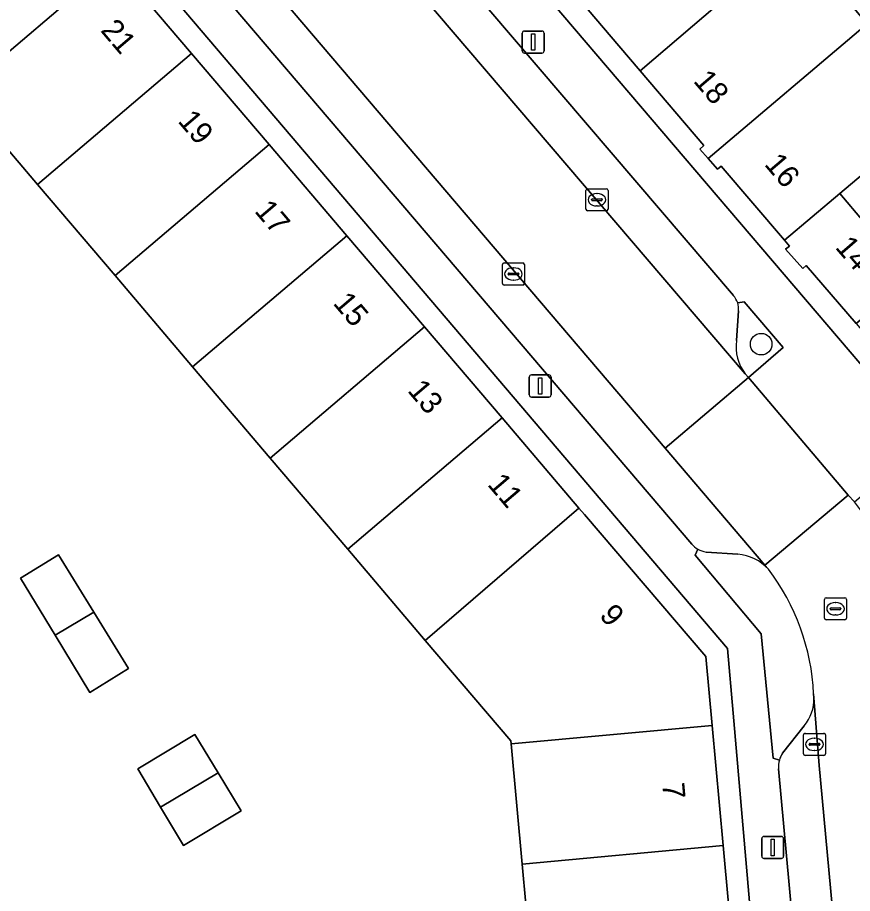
# Model space of a CAD drawing. Extents: x 160377 to 161131, y 383938 to 384853.
# Drawn here: x 160564.71 to 160602.57, y 384536.41 to 384576.13 of the extents above; entities that cross this region are included whole.
import ezdxf

# ---------------------------------------------------------------- set-up
doc = ezdxf.new("R2010")
doc.units = 0
for name, color, linetype in [('IMGEO_Boom', 7, 'Continuous'), ('IMGEO_Erf', 7, 'Continuous'), ('IMGEO_Groenvoorziening', 7, 'Continuous'), ('IMGEO_Kolk', 7, 'Continuous'), ('IMGEO_Lichtmast', 7, 'Continuous'), ('IMGEO_Pand', 7, 'Continuous'), ('IMGEO_Pand_nummerreeks', 7, 'Continuous'), ('IMGEO_Pand_overbouw', 7, 'Continuous'), ('IMGEO_Parkeervlak_open', 7, 'Continuous'), ('IMGEO_Rijbaan_lokaal_open', 7, 'Continuous'), ('IMGEO_Rioolput', 7, 'Continuous'), ('IMGEO_Voetpad_open', 7, 'Continuous')]:
    doc.layers.add(name, color=color, linetype=linetype)

msp = doc.modelspace()

# ---------------------------------------------------------------- linework, layer by layer
at = {"layer": 'IMGEO_Boom'}
msp.add_circle((160598.433, 384561.32), 0.489, dxfattribs=at)
at = {"layer": 'IMGEO_Erf'}
for points in [[(160599.078, 384522.405), (160597.158, 384544.586), (160596.904, 384547.52), (160547.519, 384605.522), (160544.872, 384608.601), (160534.548, 384620.664)], [(160533.783, 384620.017), (160539.738, 384613.041), (160544.085, 384607.99), (160546.73, 384604.858), (160550.299, 384600.676), (160553.878, 384596.483), (160557.457, 384592.29), (160561.037, 384588.097), (160562.366, 384586.539), (160564.577, 384583.923), (160565.562, 384582.774), (160569.083, 384578.641), (160572.604, 384574.507), (160576.125, 384570.373), (160579.646, 384566.239), (160583.167, 384562.105), (160586.688, 384557.971), (160590.17, 384553.884), (160590.421, 384553.589), (160595.926, 384547.149), (160596.213, 384544.024), (160596.713, 384538.576), (160597.213, 384533.129)], [(160586.069, 384581.798), (160591.976, 384574.85), (160592.951, 384573.709), (160599.959, 384579.718), (160603.236, 384575.843), (160606.513, 384571.967), (160602, 384568.151), (160605.215, 384564.349), (160602.741, 384562.257), (160604.794, 384559.83), (160606.847, 384557.402), (160609.356, 384559.518), (160612.541, 384555.742), (160617.067, 384559.559), (160619.452, 384556.731), (160619.944, 384550.806), (160623.524, 384551.103)], [(160602.741, 384562.257), (160600.474, 384564.881), (160600.319, 384564.749), (160599.539, 384565.626), (160599.716, 384565.77), (160599.493, 384566.031), (160596.623, 384569.399), (160596.457, 384569.251), (160596.025, 384569.745), (160595.656, 384570.166), (160595.834, 384570.325), (160592.951, 384573.709), (160591.976, 384574.85), (160586.069, 384581.798)], [(160588.091, 384532.292), (160587.591, 384537.739), (160587.092, 384543.187), (160587.079, 384543.324), (160583.204, 384547.881), (160579.687, 384552.018), (160576.169, 384556.155), (160572.651, 384560.292), (160569.134, 384564.428), (160565.616, 384568.565), (160562.099, 384572.702)]]:
    msp.add_lwpolyline(points, dxfattribs=at)
for points in [[(160656.048, 384504.315), (160656.893, 384504.376), (160651.516, 384563.083), (160634.758, 384585.358), (160611.972, 384615.646), (160608.482, 384613.028), (160596.383, 384603.983), (160593.555, 384601.453), (160592.642, 384600.679), (160589.954, 384598.377), (160589.048, 384597.617), (160586.272, 384595.285), (160585.368, 384594.478), (160578.674, 384588.862), (160588.469, 384577.392), (160609.42, 384552.826), (160611.199, 384533.452), (160614.226, 384500.488)], [(160564.85, 384550.703), (160566.57, 384551.76), (160568.166, 384549.172), (160569.744, 384546.613), (160567.995, 384545.524), (160566.423, 384548.114)], [(160570.162, 384542.052), (160572.749, 384543.621), (160573.809, 384541.874), (160574.852, 384540.157), (160572.238, 384538.578), (160571.2, 384540.315)]]:
    msp.add_lwpolyline(points, close=True, dxfattribs=at)
at = {"layer": 'IMGEO_Groenvoorziening'}
for points in [[(160597.709, 384559.972), (160597.856, 384559.801), (160599.425, 384561.168), (160597.654, 384563.242), (160597.367, 384563.19)], [(160597.402, 384562.826), (160597.314, 384561.481)], [(160595.56, 384552.022), (160595.438, 384551.749), (160598.439, 384548.186), (160598.975, 384542.546), (160599.257, 384542.456)], [(160597.378, 384551.798), (160595.936, 384551.893)], [(160600.825, 384545.276), (160600.81, 384545.462)], [(160599.401, 384542.776), (160600.377, 384544.01)]]:
    msp.add_lwpolyline(points, dxfattribs=at)
for centre, radius, start, end in [((160596.545, 384562.927), 0.863, 353.2539, 17.7308), ((160599.321, 384561.2), 2.026, 172.0323, 217.3052), ((160596.091, 384552.959), 1.077, 240.4283, 261.699), ((160597.181, 384549.664), 2.143, 42.5033, 84.7318), ((160590.715, 384544.997), 10.106, 2.6349, 37.232), ((160598.959, 384545.224), 1.866, 319.4264, 1.5989), ((160600.303, 384542.178), 1.082, 146.4422, 165.1024)]:
    msp.add_arc(centre, radius, start, end, dxfattribs=at)
at = {"layer": 'IMGEO_Kolk'}
for p, q in [((160590.486, 384567.444), (160590.486, 384568.296)), ((160590.561, 384568.37), (160591.413, 384568.37)), ((160590.974, 384568.15), (160590.999, 384568.15)), ((160591.487, 384568.296), (160591.487, 384567.444)), ((160590.745, 384567.864), (160590.745, 384567.876)), ((160591.183, 384567.827), (160590.785, 384567.827)), ((160590.788, 384567.913), (160591.186, 384567.913)), ((160591.229, 384567.876), (160591.229, 384567.864)), ((160591.413, 384567.37), (160590.561, 384567.37)), ((160590.997, 384567.59), (160590.972, 384567.59)), ((160586.698, 384564.077), (160586.698, 384564.929)), ((160586.773, 384565.003), (160587.625, 384565.003)), ((160587.699, 384564.929), (160587.699, 384564.077)), ((160586.957, 384564.497), (160586.957, 384564.509)), ((160587, 384564.546), (160587.398, 384564.546)), ((160587.186, 384564.783), (160587.211, 384564.783)), ((160587.441, 384564.509), (160587.441, 384564.497)), ((160587.395, 384564.46), (160586.997, 384564.46)), ((160587.209, 384564.223), (160587.184, 384564.223)), ((160587.625, 384564.003), (160586.773, 384564.003)), ((160600.349, 384542.743), (160600.349, 384543.595)), ((160600.424, 384543.669), (160601.276, 384543.669)), ((160600.837, 384543.449), (160600.862, 384543.449)), ((160601.35, 384543.595), (160601.35, 384542.743)), ((160600.608, 384543.163), (160600.608, 384543.175)), ((160601.046, 384543.126), (160600.648, 384543.126)), ((160600.651, 384543.212), (160601.049, 384543.212)), ((160601.092, 384543.175), (160601.092, 384543.163)), ((160601.276, 384542.669), (160600.424, 384542.669)), ((160600.86, 384542.889), (160600.835, 384542.889))]:
    msp.add_line(p, q, dxfattribs=at)
for points in [[(160590.486, 384567.444), (160590.486, 384568.296)], [(160590.561, 384568.37), (160591.413, 384568.37)], [(160591.487, 384568.296), (160591.487, 384567.444)], [(160591.413, 384567.37), (160590.561, 384567.37)], [(160586.698, 384564.077), (160586.698, 384564.929)], [(160586.773, 384565.003), (160587.625, 384565.003)], [(160587.699, 384564.929), (160587.699, 384564.077)], [(160587.625, 384564.003), (160586.773, 384564.003)], [(160600.349, 384542.743), (160600.349, 384543.595)], [(160600.424, 384543.669), (160601.276, 384543.669)], [(160601.35, 384543.595), (160601.35, 384542.743)], [(160601.276, 384542.669), (160600.424, 384542.669)]]:
    msp.add_lwpolyline(points, dxfattribs=at)
for centre, radius, start, end in [((160590.563, 384568.294), 0.0765, 91.552, 178.448), ((160590.563, 384568.294), 0.0765, 91.552, 178.448), ((160591.411, 384568.294), 0.0765, 1.552, 88.448), ((160591.411, 384568.294), 0.0765, 1.552, 88.448), ((160590.785, 384567.873), 0.0403, 85.8775, 175.7526), ((160590.782, 384567.863), 0.0366, 178.938, 274.7102), ((160591.186, 384567.87), 0.043, 264.8664, 352.4533), ((160591.19, 384567.875), 0.0386, 1.7309, 96.639), ((160590.563, 384567.446), 0.0765, 181.552, 268.448), ((160590.563, 384567.446), 0.0765, 181.552, 268.448), ((160591.411, 384567.446), 0.0765, 271.552, 358.448), ((160591.411, 384567.446), 0.0765, 271.552, 358.448), ((160586.775, 384564.927), 0.0765, 91.552, 178.448), ((160586.775, 384564.927), 0.0765, 91.552, 178.448), ((160587.623, 384564.927), 0.0765, 1.552, 88.448), ((160587.623, 384564.927), 0.0765, 1.552, 88.448), ((160586.997, 384564.506), 0.0403, 85.8775, 175.7526), ((160586.994, 384564.496), 0.0366, 178.938, 274.7102), ((160587.398, 384564.503), 0.043, 264.8664, 352.4533), ((160587.402, 384564.508), 0.0386, 1.7309, 96.639), ((160586.775, 384564.079), 0.0765, 181.552, 268.448), ((160586.775, 384564.079), 0.0765, 181.552, 268.448), ((160587.623, 384564.079), 0.0765, 271.552, 358.448), ((160587.623, 384564.079), 0.0765, 271.552, 358.448), ((160600.426, 384543.593), 0.0765, 91.552, 178.448), ((160600.426, 384543.593), 0.0765, 91.552, 178.448), ((160601.274, 384543.593), 0.0765, 1.552, 88.448), ((160601.274, 384543.593), 0.0765, 1.552, 88.448), ((160600.648, 384543.172), 0.0403, 85.8775, 175.7526), ((160600.645, 384543.162), 0.0366, 178.938, 274.7102), ((160601.049, 384543.169), 0.043, 264.8664, 352.4533), ((160601.053, 384543.174), 0.0386, 1.7309, 96.639), ((160600.426, 384542.745), 0.0765, 181.552, 268.448), ((160600.426, 384542.745), 0.0765, 181.552, 268.448), ((160601.274, 384542.745), 0.0765, 271.552, 358.448), ((160601.274, 384542.745), 0.0765, 271.552, 358.448)]:
    msp.add_arc(centre, radius, start, end, dxfattribs=at)
for centre, major_axis, ratio, start_param, end_param in [((160590.973, 384567.87), (-0.387, 0.002), 0.722429, 4.712389, 7.853982), ((160590.998, 384567.87), (-0.39, 0.002), 0.717154, 1.570796, 4.712389), ((160587.185, 384564.503), (-0.387, 0.002), 0.722429, 4.712389, 7.853982), ((160587.21, 384564.503), (-0.39, 0.002), 0.717154, 1.570796, 4.712389), ((160600.836, 384543.169), (-0.387, 0.002), 0.722429, 4.712389, 7.853982), ((160600.861, 384543.169), (-0.39, 0.002), 0.717154, 1.570796, 4.712389)]:
    msp.add_ellipse(centre, major_axis=major_axis, ratio=ratio, start_param=start_param, end_param=end_param, dxfattribs=at)
at = {"layer": 'IMGEO_Lichtmast'}
for p, q in [((160587.598, 384574.623), (160587.598, 384575.423)), ((160587.598, 384575.423), (160587.598, 384574.623)), ((160587.698, 384575.523), (160588.488, 384575.523)), ((160588.488, 384575.523), (160587.698, 384575.523)), ((160588.588, 384575.423), (160588.588, 384574.623)), ((160588.588, 384574.623), (160588.588, 384575.423)), ((160588.488, 384574.523), (160587.698, 384574.523)), ((160587.698, 384574.523), (160588.488, 384574.523)), ((160587.918, 384559.023), (160587.918, 384559.823)), ((160587.918, 384559.823), (160587.918, 384559.023)), ((160588.018, 384559.923), (160588.808, 384559.923)), ((160588.808, 384559.923), (160588.018, 384559.923)), ((160588.908, 384559.823), (160588.908, 384559.023)), ((160588.908, 384559.023), (160588.908, 384559.823)), ((160588.808, 384558.923), (160588.018, 384558.923)), ((160588.018, 384558.923), (160588.808, 384558.923)), ((160598.458, 384538.092), (160598.458, 384538.892)), ((160598.458, 384538.892), (160598.458, 384538.092)), ((160598.558, 384538.992), (160599.348, 384538.992)), ((160599.348, 384538.992), (160598.558, 384538.992)), ((160599.448, 384538.892), (160599.448, 384538.092)), ((160599.448, 384538.092), (160599.448, 384538.892)), ((160599.348, 384537.992), (160598.558, 384537.992)), ((160598.558, 384537.992), (160599.348, 384537.992))]:
    msp.add_line(p, q, dxfattribs=at)
for points in [[(160588.018, 384575.398), (160588.168, 384575.398), (160588.168, 384574.648), (160588.018, 384574.648), (160588.018, 384575.398)], [(160588.338, 384559.798), (160588.488, 384559.798), (160588.488, 384559.048), (160588.338, 384559.048), (160588.338, 384559.798)], [(160598.878, 384538.867), (160599.028, 384538.867), (160599.028, 384538.117), (160598.878, 384538.117), (160598.878, 384538.867)]]:
    msp.add_lwpolyline(points, dxfattribs=at)
for centre, start, end in [((160587.698, 384575.423), 90, 180), ((160587.698, 384575.423), 90, 180), ((160588.488, 384575.423), 0, 90), ((160588.488, 384575.423), 360, 90), ((160587.698, 384574.623), 180, 270), ((160587.698, 384574.623), 180, 270), ((160588.488, 384574.623), 270, 0), ((160588.488, 384574.623), 270, 0), ((160588.018, 384559.823), 90, 180), ((160588.018, 384559.823), 90, 180), ((160588.808, 384559.823), 0, 90), ((160588.808, 384559.823), 360, 90), ((160588.018, 384559.023), 180, 270), ((160588.018, 384559.023), 180, 270), ((160588.808, 384559.023), 270, 0), ((160588.808, 384559.023), 270, 0), ((160598.558, 384538.892), 90, 180), ((160598.558, 384538.892), 90, 180), ((160599.348, 384538.892), 0, 90), ((160599.348, 384538.892), 360, 90), ((160598.558, 384538.092), 180, 270), ((160598.558, 384538.092), 180, 270), ((160599.348, 384538.092), 270, 0), ((160599.348, 384538.092), 270, 0)]:
    msp.add_arc(centre, 0.1, start, end, dxfattribs=at)
at = {"layer": 'IMGEO_Pand'}
for points in [[(160569.083, 384578.641), (160565.562, 384582.774), (160558.581, 384576.839), (160562.099, 384572.702)], [(160603.236, 384575.843), (160599.959, 384579.718), (160592.951, 384573.709), (160595.834, 384570.325), (160595.656, 384570.166), (160596.025, 384569.745)], [(160572.604, 384574.507), (160569.083, 384578.641), (160562.099, 384572.702), (160565.616, 384568.565)], [(160606.513, 384571.967), (160603.236, 384575.843), (160596.025, 384569.745), (160596.457, 384569.251), (160596.623, 384569.399), (160599.493, 384566.031), (160602, 384568.151)], [(160576.125, 384570.373), (160572.604, 384574.507), (160565.616, 384568.565), (160569.134, 384564.428)], [(160579.646, 384566.239), (160576.125, 384570.373), (160569.134, 384564.428), (160572.651, 384560.292)], [(160602, 384568.151), (160599.493, 384566.031), (160599.716, 384565.77), (160599.539, 384565.626), (160600.319, 384564.749), (160600.474, 384564.881), (160602.741, 384562.257), (160605.215, 384564.349)], [(160583.167, 384562.105), (160579.646, 384566.239), (160572.651, 384560.292), (160576.169, 384556.155)], [(160586.688, 384557.971), (160583.167, 384562.105), (160576.169, 384556.155), (160579.687, 384552.018)], [(160590.17, 384553.884), (160586.688, 384557.971), (160579.687, 384552.018), (160583.204, 384547.881)], [(160590.17, 384553.884), (160583.204, 384547.881), (160587.079, 384543.324), (160587.092, 384543.187), (160596.213, 384544.024), (160595.926, 384547.149), (160590.421, 384553.589)], [(160564.85, 384550.703), (160566.423, 384548.114), (160568.166, 384549.172), (160566.57, 384551.76)], [(160568.166, 384549.172), (160566.423, 384548.114), (160567.995, 384545.524), (160569.744, 384546.613)], [(160596.213, 384544.024), (160587.092, 384543.187), (160587.591, 384537.739), (160596.713, 384538.576)], [(160570.162, 384542.052), (160571.2, 384540.315), (160573.809, 384541.874), (160572.749, 384543.621)], [(160573.809, 384541.874), (160571.2, 384540.315), (160572.238, 384538.578), (160574.852, 384540.157)], [(160596.713, 384538.576), (160587.591, 384537.739), (160588.091, 384532.292), (160597.213, 384533.129)]]:
    msp.add_lwpolyline(points, close=True, dxfattribs=at)
at = {"layer": 'IMGEO_Pand_overbouw'}
msp.add_lwpolyline([(160611.798, 384565.753), (160606.513, 384571.967), (160602, 384568.151), (160605.215, 384564.349), (160602.741, 384562.257), (160604.794, 384559.83)], close=True, dxfattribs=at)
at = {"layer": 'IMGEO_Parkeervlak_open'}
for points in [[(160550.781, 384607.389), (160549.373, 384606.064), (160595.282, 384552.25)], [(160598.761, 384551.112), (160598.599, 384551.302), (160594.077, 384556.607), (160550.781, 384607.389)], [(160577.091, 384584.122), (160597.709, 384559.972)], [(160597.17, 384563.523), (160580.542, 384582.995)], [(160597.314, 384561.481), (160597.402, 384562.826)], [(160595.936, 384551.893), (160597.378, 384551.798)], [(160601.069, 384542.207), (160600.825, 384545.276)], [(160600.377, 384544.01), (160599.401, 384542.776)], [(160599.222, 384542.055), (160602.278, 384508.847), (160602.491, 384506.156)], [(160604.629, 384503.073), (160604.636, 384503.37), (160603.161, 384519.524), (160601.069, 384542.207)]]:
    msp.add_lwpolyline(points, dxfattribs=at)
for centre, radius, start, end in [((160596.538, 384562.925), 0.87, 17.7623, 43.4541), ((160596.545, 384562.927), 0.863, 353.2539, 17.7308), ((160599.321, 384561.2), 2.026, 172.0323, 217.3052), ((160596.072, 384552.93), 1.042, 220.7115, 240.5752), ((160596.091, 384552.959), 1.077, 240.4283, 261.699), ((160597.181, 384549.664), 2.143, 42.5033, 84.7318), ((160598.959, 384545.224), 1.866, 319.4264, 1.5989), ((160600.303, 384542.178), 1.082, 146.4422, 165.1024), ((160600.317, 384542.161), 1.1, 164.474, 185.5496)]:
    msp.add_arc(centre, radius, start, end, dxfattribs=at)
at = {"layer": 'IMGEO_Rijbaan_lokaal_open'}
for points in [[(160577.091, 384584.122), (160575.352, 384586.144), (160568.182, 384594.551), (160568.066, 384594.689), (160558.988, 384605.381), (160555.111, 384609.947), (160554.972, 384610.11), (160541.279, 384626.131), (160537.53, 384622.931), (160546.34, 384612.597), (160550.781, 384607.389), (160594.077, 384556.607), (160597.856, 384559.801), (160597.709, 384559.972)], [(160597.856, 384559.801), (160594.077, 384556.607), (160598.599, 384551.302), (160602.383, 384554.478)]]:
    msp.add_lwpolyline(points, close=True, dxfattribs=at)
for points in [[(160602.985, 384553.749), (160602.661, 384554.175), (160602.383, 384554.478), (160598.599, 384551.302), (160598.761, 384551.112)], [(160600.81, 384545.462), (160600.825, 384545.276), (160601.069, 384542.207), (160603.161, 384519.524), (160604.636, 384503.37), (160604.629, 384503.073), (160609.643, 384503.536), (160607.869, 384523.492), (160606.879, 384533.615)]]:
    msp.add_lwpolyline(points, dxfattribs=at)
msp.add_arc((160590.715, 384544.997), 10.106, 2.6349, 37.232, dxfattribs=at)
at = {"layer": 'IMGEO_Rioolput'}
for p, q in [((160601.377, 384549.818), (160602.229, 384549.818)), ((160601.302, 384548.892), (160601.302, 384549.744)), ((160601.79, 384549.598), (160601.815, 384549.598)), ((160602.303, 384549.744), (160602.303, 384548.892)), ((160601.561, 384549.312), (160601.561, 384549.324)), ((160601.999, 384549.275), (160601.601, 384549.275)), ((160601.604, 384549.361), (160602.002, 384549.361)), ((160601.813, 384549.038), (160601.788, 384549.038)), ((160602.045, 384549.324), (160602.045, 384549.312)), ((160602.229, 384548.818), (160601.377, 384548.818))]:
    msp.add_line(p, q, dxfattribs=at)
for points in [[(160601.377, 384549.818), (160602.229, 384549.818)], [(160601.302, 384548.892), (160601.302, 384549.744)], [(160602.303, 384549.744), (160602.303, 384548.892)], [(160602.229, 384548.818), (160601.377, 384548.818)]]:
    msp.add_lwpolyline(points, dxfattribs=at)
for centre, radius, start, end in [((160601.379, 384549.742), 0.0765, 91.552, 178.448), ((160601.379, 384549.742), 0.0765, 91.552, 178.448), ((160602.227, 384549.742), 0.0765, 1.552, 88.448), ((160602.227, 384549.742), 0.0765, 1.552, 88.448), ((160601.601, 384549.321), 0.0403, 85.8775, 175.7526), ((160601.598, 384549.311), 0.0366, 178.938, 274.7102), ((160602.002, 384549.318), 0.043, 264.8664, 352.4533), ((160602.006, 384549.323), 0.0386, 1.7309, 96.639), ((160601.379, 384548.894), 0.0765, 181.552, 268.448), ((160601.379, 384548.894), 0.0765, 181.552, 268.448), ((160602.227, 384548.894), 0.0765, 271.552, 358.448), ((160602.227, 384548.894), 0.0765, 271.552, 358.448)]:
    msp.add_arc(centre, radius, start, end, dxfattribs=at)
for centre, major_axis, ratio, start_param, end_param in [((160601.789, 384549.318), (-0.387, 0.002), 0.722429, 4.712389, 7.853982), ((160601.814, 384549.318), (-0.39, 0.002), 0.717154, 1.570796, 4.712389)]:
    msp.add_ellipse(centre, major_axis=major_axis, ratio=ratio, start_param=start_param, end_param=end_param, dxfattribs=at)
at = {"layer": 'IMGEO_Voetpad_open'}
for points in [[(160610.459, 384499.743), (160614.226, 384500.488), (160611.199, 384533.452), (160609.42, 384552.826), (160588.469, 384577.392), (160578.674, 384588.862), (160577.214, 384590.588), (160574.938, 384593.252), (160571.697, 384597.097), (160570.15, 384598.933), (160561.787, 384608.701), (160558.691, 384612.377), (160544.574, 384628.905), (160499.831, 384681.477), (160499.817, 384698.107), (160517.199, 384711.18), (160531.839, 384722.221), (160534.832, 384724.029)], [(160530.598, 384625.63), (160534.548, 384620.664), (160544.872, 384608.601), (160547.519, 384605.522), (160596.904, 384547.52), (160597.158, 384544.586), (160599.078, 384522.405), (160600.989, 384502.935), (160601.299, 384499.323), (160604.209, 384499.006)], [(160595.282, 384552.25), (160549.373, 384606.064)], [(160580.542, 384582.995), (160597.17, 384563.523)], [(160597.367, 384563.19), (160597.654, 384563.242), (160599.425, 384561.168), (160597.856, 384559.801), (160602.383, 384554.478), (160602.661, 384554.175), (160604.23, 384555.518)], [(160599.257, 384542.456), (160598.975, 384542.546), (160598.439, 384548.186), (160595.438, 384551.749), (160595.56, 384552.022)], [(160604.703, 384502.121), (160604.696, 384502.209), (160602.709, 384502), (160602.275, 384506.124), (160602.491, 384506.156), (160602.278, 384508.847), (160599.222, 384542.055)]]:
    msp.add_lwpolyline(points, dxfattribs=at)
for centre, radius, start, end in [((160596.538, 384562.925), 0.87, 17.7623, 43.4541), ((160596.072, 384552.93), 1.042, 220.7115, 240.5752), ((160600.317, 384542.161), 1.1, 164.474, 185.5496)]:
    msp.add_arc(centre, radius, start, end, dxfattribs=at)

# ---------------------------------------------------------------- texts
at = {"layer": 'IMGEO_Pand_nummerreeks'}
for s, rotation, p in [('21', 310.422, (160568.444, 384575.534)), ('18', 310.4277, (160595.321, 384573.24)), ('19', 310.422, (160571.948, 384571.421)), ('16', 310.4392, (160598.54, 384569.462)), ('17', 310.422, (160575.422, 384567.342)), ('14', 310.823, (160601.752, 384565.697)), ('15', 310.422, (160578.982, 384563.163)), ('13', 310.422, (160582.36, 384559.198)), ('11', 310.422, (160585.984, 384554.943)), ('9', 310.5251, (160591.058, 384548.995)), ('7', 275.2424, (160593.944, 384541.391))]:
    msp.add_text(s, height=1, rotation=rotation, dxfattribs=at).set_placement(p)

doc.saveas('drawing.dxf')
